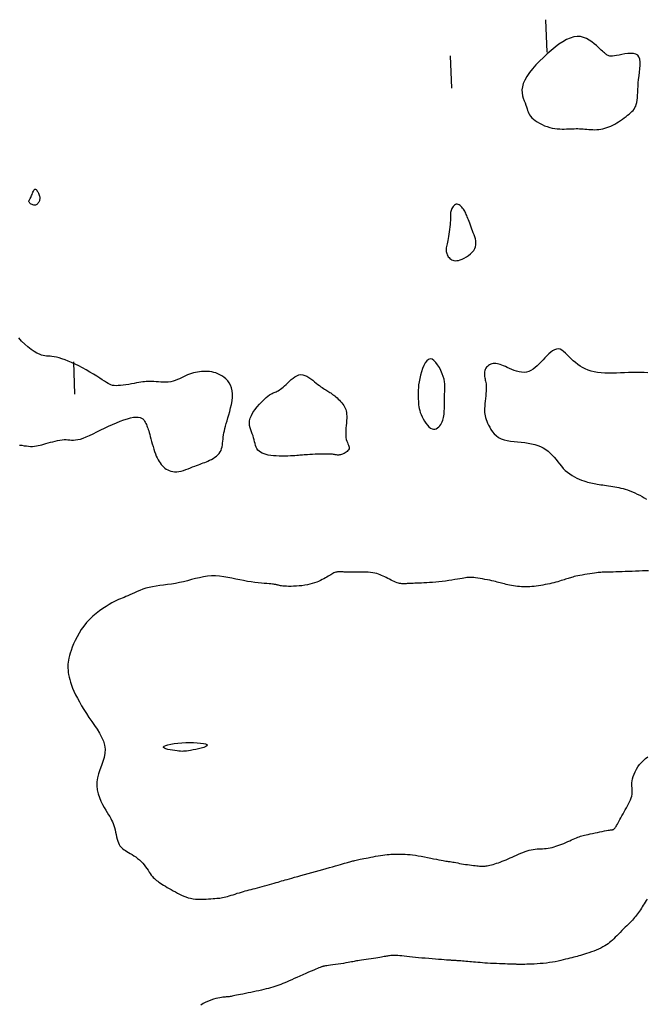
# Model space of a CAD drawing. Header units: millimetres. Extents: x 32690613 to 32693367, y 5343692 to 5344708.
# Tile 695 of 1009: x 32693065 to 32693085, y 5343738 to 5343768. Entities that reach past the tile are written whole.
import ezdxf

# ---------------------------------------------------------------- set-up
doc = ezdxf.new("R2010")
doc.units = ezdxf.units.MM
doc.header["$LTSCALE"] = 20
doc.layers.add('02-DGM_HL_494.00', color=122, linetype='Continuous')

msp = doc.modelspace()

# ---------------------------------------------------------------- linework, layer by layer
at = {"layer": '02-DGM_HL_494.00', "elevation": 494, "flags": 128}
for points in [[(32693081.658, 5343767.401), (32693081.619, 5343768.4)], [(32693078.66, 5343767.284), (32693078.699, 5343766.284)], [(32693065.347, 5343755.254), (32693065.418, 5343755.244), (32693065.488, 5343755.233), (32693065.557, 5343755.224), (32693065.624, 5343755.217), (32693065.688, 5343755.213), (32693065.749, 5343755.213), (32693065.808, 5343755.217), (32693065.865, 5343755.224), (32693065.922, 5343755.234), (32693065.979, 5343755.247), (32693066.038, 5343755.262), (32693066.099, 5343755.279), (32693066.163, 5343755.298), (32693066.231, 5343755.317), (32693066.302, 5343755.338), (32693066.374, 5343755.357), (32693066.448, 5343755.376), (32693066.521, 5343755.392), (32693066.592, 5343755.405), (32693066.661, 5343755.415), (32693066.725, 5343755.42), (32693066.786, 5343755.42), (32693066.843, 5343755.417), (32693066.899, 5343755.412), (32693066.955, 5343755.408), (32693067.014, 5343755.407), (32693067.078, 5343755.41), (32693067.147, 5343755.42), (32693067.225, 5343755.439), (32693067.312, 5343755.468), (32693067.408, 5343755.507), (32693067.512, 5343755.553), (32693067.622, 5343755.604), (32693067.736, 5343755.66), (32693067.855, 5343755.718), (32693067.976, 5343755.777), (32693068.099, 5343755.835), (32693068.222, 5343755.89), (32693068.343, 5343755.942), (32693068.461, 5343755.989), (32693068.574, 5343756.031), (32693068.682, 5343756.065), (32693068.781, 5343756.092), (32693068.871, 5343756.11), (32693068.95, 5343756.118), (32693069.017, 5343756.116), (32693069.072, 5343756.104), (32693069.118, 5343756.085), (32693069.155, 5343756.059), (32693069.186, 5343756.028), (32693069.211, 5343755.994), (32693069.231, 5343755.958), (32693069.249, 5343755.921), (32693069.266, 5343755.886), (32693069.281, 5343755.851), (32693069.296, 5343755.815), (32693069.31, 5343755.776), (32693069.325, 5343755.735), (32693069.339, 5343755.688), (32693069.355, 5343755.637), (32693069.371, 5343755.579), (32693069.389, 5343755.513), (32693069.408, 5343755.442), (32693069.428, 5343755.366), (32693069.449, 5343755.287), (32693069.472, 5343755.208), (32693069.496, 5343755.129), (32693069.52, 5343755.053), (32693069.546, 5343754.981), (32693069.573, 5343754.914), (32693069.6, 5343754.853), (32693069.629, 5343754.798), (32693069.66, 5343754.746), (32693069.692, 5343754.699), (32693069.726, 5343754.655), (32693069.762, 5343754.615), (32693069.799, 5343754.578), (32693069.84, 5343754.543), (32693069.882, 5343754.512), (32693069.927, 5343754.484), (32693069.976, 5343754.461), (32693070.027, 5343754.443), (32693070.083, 5343754.43), (32693070.141, 5343754.424), (32693070.204, 5343754.426), (32693070.271, 5343754.434), (32693070.341, 5343754.45), (32693070.413, 5343754.47), (32693070.486, 5343754.495), (32693070.558, 5343754.521), (32693070.629, 5343754.549), (32693070.696, 5343754.576), (32693070.76, 5343754.602), (32693070.82, 5343754.625), (32693070.875, 5343754.645), (32693070.926, 5343754.664), (32693070.976, 5343754.682), (32693071.024, 5343754.7), (32693071.072, 5343754.718), (32693071.121, 5343754.738), (32693071.171, 5343754.759), (32693071.223, 5343754.784), (32693071.277, 5343754.811), (32693071.33, 5343754.841), (32693071.382, 5343754.874), (32693071.431, 5343754.91), (32693071.476, 5343754.949), (32693071.516, 5343754.992), (32693071.549, 5343755.038), (32693071.575, 5343755.088), (32693071.594, 5343755.141), (32693071.608, 5343755.197), (32693071.617, 5343755.255), (32693071.624, 5343755.315), (32693071.63, 5343755.376), (32693071.636, 5343755.438), (32693071.643, 5343755.501), (32693071.652, 5343755.564), (32693071.664, 5343755.628), (32693071.678, 5343755.694), (32693071.695, 5343755.763), (32693071.714, 5343755.837), (32693071.736, 5343755.915), (32693071.76, 5343755.999), (32693071.786, 5343756.09), (32693071.815, 5343756.189), (32693071.844, 5343756.293), (32693071.871, 5343756.401), (32693071.895, 5343756.511), (32693071.914, 5343756.621), (32693071.926, 5343756.729), (32693071.928, 5343756.832), (32693071.92, 5343756.929), (32693071.9, 5343757.018), (32693071.869, 5343757.099), (32693071.828, 5343757.173), (32693071.78, 5343757.238), (32693071.725, 5343757.296), (32693071.666, 5343757.347), (32693071.603, 5343757.39), (32693071.54, 5343757.427), (32693071.476, 5343757.457), (32693071.412, 5343757.481), (32693071.349, 5343757.499), (32693071.286, 5343757.512), (32693071.223, 5343757.521), (32693071.16, 5343757.526), (32693071.098, 5343757.527), (32693071.035, 5343757.526), (32693070.973, 5343757.523), (32693070.911, 5343757.517), (32693070.848, 5343757.508), (32693070.786, 5343757.497), (32693070.724, 5343757.483), (32693070.662, 5343757.465), (32693070.601, 5343757.445), (32693070.539, 5343757.421), (32693070.477, 5343757.394), (32693070.416, 5343757.364), (32693070.353, 5343757.334), (32693070.29, 5343757.304), (32693070.225, 5343757.275), (32693070.159, 5343757.249), (32693070.09, 5343757.227), (32693070.019, 5343757.211), (32693069.945, 5343757.201), (32693069.87, 5343757.196), (32693069.793, 5343757.196), (32693069.717, 5343757.199), (32693069.642, 5343757.204), (32693069.57, 5343757.209), (32693069.5, 5343757.215), (32693069.435, 5343757.219), (32693069.375, 5343757.221), (32693069.318, 5343757.22), (32693069.263, 5343757.217), (32693069.209, 5343757.211), (32693069.154, 5343757.204), (32693069.096, 5343757.195), (32693069.033, 5343757.184), (32693068.964, 5343757.171), (32693068.888, 5343757.157), (32693068.807, 5343757.143), (32693068.722, 5343757.129), (32693068.636, 5343757.115), (32693068.552, 5343757.104), (32693068.471, 5343757.094), (32693068.395, 5343757.089), (32693068.328, 5343757.087), (32693068.27, 5343757.09), (32693068.22, 5343757.098), (32693068.173, 5343757.112), (32693068.128, 5343757.131), (32693068.082, 5343757.157), (32693068.031, 5343757.189), (32693067.973, 5343757.227), (32693067.904, 5343757.273), (32693067.823, 5343757.325), (32693067.73, 5343757.383), (32693067.629, 5343757.445), (32693067.521, 5343757.51), (32693067.408, 5343757.574), (32693067.293, 5343757.638), (32693067.178, 5343757.698), (32693067.065, 5343757.754), (32693066.956, 5343757.804), (32693066.851, 5343757.848), (32693066.751, 5343757.885), (32693066.657, 5343757.917), (32693066.569, 5343757.944), (32693066.488, 5343757.964), (32693066.414, 5343757.98), (32693066.347, 5343757.99), (32693066.288, 5343757.996), (32693066.234, 5343758), (32693066.183, 5343758.003), (32693066.132, 5343758.008), (32693066.08, 5343758.018), (32693066.023, 5343758.034), (32693065.958, 5343758.06), (32693065.884, 5343758.097), (32693065.799, 5343758.148), (32693065.705, 5343758.211), (32693065.606, 5343758.285), (32693065.507, 5343758.369), (32693065.41, 5343758.462), (32693065.321, 5343758.562)], [(32693084.769, 5343757.487), (32693084.656, 5343757.494), (32693084.538, 5343757.497), (32693084.418, 5343757.497), (32693084.296, 5343757.495), (32693084.172, 5343757.491), (32693084.047, 5343757.486), (32693083.922, 5343757.482), (32693083.798, 5343757.478), (32693083.675, 5343757.475), (32693083.555, 5343757.476), (32693083.438, 5343757.479), (32693083.324, 5343757.486), (32693083.215, 5343757.499), (32693083.111, 5343757.517), (32693083.014, 5343757.541), (32693082.921, 5343757.571), (32693082.834, 5343757.607), (32693082.752, 5343757.649), (32693082.674, 5343757.695), (32693082.601, 5343757.745), (32693082.531, 5343757.8), (32693082.464, 5343757.858), (32693082.401, 5343757.92), (32693082.34, 5343757.981), (32693082.281, 5343758.041), (32693082.224, 5343758.097), (32693082.167, 5343758.146), (32693082.111, 5343758.185), (32693082.056, 5343758.212), (32693082, 5343758.224), (32693081.943, 5343758.22), (32693081.885, 5343758.2), (32693081.827, 5343758.168), (32693081.768, 5343758.125), (32693081.709, 5343758.073), (32693081.649, 5343758.015), (32693081.589, 5343757.953), (32693081.529, 5343757.888), (32693081.469, 5343757.824), (32693081.409, 5343757.761), (32693081.347, 5343757.701), (32693081.285, 5343757.646), (32693081.221, 5343757.598), (32693081.155, 5343757.557), (32693081.087, 5343757.526), (32693081.016, 5343757.507), (32693080.942, 5343757.5), (32693080.866, 5343757.504), (32693080.789, 5343757.517), (32693080.712, 5343757.537), (32693080.637, 5343757.562), (32693080.563, 5343757.591), (32693080.493, 5343757.621), (32693080.426, 5343757.651), (32693080.365, 5343757.678), (32693080.309, 5343757.703), (32693080.256, 5343757.725), (32693080.207, 5343757.743), (32693080.161, 5343757.757), (32693080.117, 5343757.768), (32693080.074, 5343757.773), (32693080.032, 5343757.774), (32693079.991, 5343757.77), (32693079.95, 5343757.761), (32693079.911, 5343757.748), (32693079.874, 5343757.73), (32693079.84, 5343757.709), (32693079.809, 5343757.684), (32693079.782, 5343757.656), (32693079.76, 5343757.625), (32693079.743, 5343757.592), (32693079.731, 5343757.557), (32693079.723, 5343757.52), (32693079.719, 5343757.482), (32693079.718, 5343757.444), (32693079.72, 5343757.406), (32693079.724, 5343757.369), (32693079.73, 5343757.332), (32693079.737, 5343757.296), (32693079.745, 5343757.26), (32693079.753, 5343757.224), (32693079.76, 5343757.185), (32693079.767, 5343757.143), (32693079.772, 5343757.097), (32693079.774, 5343757.045), (32693079.774, 5343756.986), (32693079.771, 5343756.92), (32693079.765, 5343756.847), (32693079.758, 5343756.771), (32693079.749, 5343756.691), (32693079.741, 5343756.611), (32693079.733, 5343756.533), (32693079.726, 5343756.457), (32693079.722, 5343756.386), (32693079.722, 5343756.321), (32693079.724, 5343756.262), (32693079.73, 5343756.206), (32693079.739, 5343756.152), (32693079.752, 5343756.1), (32693079.769, 5343756.046), (32693079.79, 5343755.99), (32693079.815, 5343755.931), (32693079.845, 5343755.868), (32693079.88, 5343755.801), (32693079.92, 5343755.733), (32693079.967, 5343755.666), (32693080.022, 5343755.602), (32693080.084, 5343755.543), (32693080.155, 5343755.491), (32693080.235, 5343755.447), (32693080.324, 5343755.414), (32693080.422, 5343755.389), (32693080.526, 5343755.372), (32693080.634, 5343755.359), (32693080.745, 5343755.348), (32693080.856, 5343755.339), (32693080.967, 5343755.328), (32693081.074, 5343755.313), (32693081.176, 5343755.294), (32693081.274, 5343755.269), (32693081.366, 5343755.239), (32693081.453, 5343755.203), (32693081.536, 5343755.162), (32693081.613, 5343755.115), (32693081.686, 5343755.063), (32693081.753, 5343755.006), (32693081.816, 5343754.944), (32693081.874, 5343754.877), (32693081.931, 5343754.808), (32693081.986, 5343754.737), (32693082.041, 5343754.667), (32693082.097, 5343754.597), (32693082.156, 5343754.531), (32693082.219, 5343754.468), (32693082.286, 5343754.411), (32693082.357, 5343754.359), (32693082.43, 5343754.312), (32693082.504, 5343754.27), (32693082.579, 5343754.232), (32693082.651, 5343754.199), (32693082.721, 5343754.17), (32693082.787, 5343754.146), (32693082.848, 5343754.125), (32693082.905, 5343754.108), (32693082.958, 5343754.094), (32693083.009, 5343754.082), (32693083.058, 5343754.071), (32693083.107, 5343754.062), (32693083.157, 5343754.054), (32693083.208, 5343754.046), (32693083.262, 5343754.037), (32693083.318, 5343754.028), (32693083.376, 5343754.019), (32693083.435, 5343754.009), (32693083.496, 5343754), (32693083.558, 5343753.99), (32693083.621, 5343753.98), (32693083.684, 5343753.97), (32693083.747, 5343753.959), (32693083.81, 5343753.949), (32693083.874, 5343753.937), (32693083.939, 5343753.923), (32693084.006, 5343753.907), (32693084.074, 5343753.889), (32693084.144, 5343753.867), (32693084.217, 5343753.84), (32693084.292, 5343753.81), (32693084.369, 5343753.776), (32693084.445, 5343753.739), (32693084.521, 5343753.7), (32693084.593, 5343753.66), (32693084.661, 5343753.621), (32693084.724, 5343753.582)], [(32693067.06, 5343756.823), (32693067.021, 5343757.822)], [(32693084.793, 5343751.367), (32693084.7, 5343751.364), (32693084.601, 5343751.36), (32693084.499, 5343751.357), (32693084.393, 5343751.352), (32693084.287, 5343751.348), (32693084.18, 5343751.344), (32693084.074, 5343751.34), (32693083.972, 5343751.336), (32693083.873, 5343751.333), (32693083.78, 5343751.329), (32693083.694, 5343751.326), (32693083.617, 5343751.324), (32693083.549, 5343751.322), (32693083.492, 5343751.321), (32693083.443, 5343751.321), (32693083.4, 5343751.32), (32693083.36, 5343751.319), (32693083.321, 5343751.317), (32693083.28, 5343751.314), (32693083.234, 5343751.31), (32693083.182, 5343751.304), (32693083.12, 5343751.296), (32693083.05, 5343751.286), (32693082.976, 5343751.274), (32693082.898, 5343751.262), (32693082.82, 5343751.248), (32693082.744, 5343751.235), (32693082.672, 5343751.222), (32693082.606, 5343751.209), (32693082.548, 5343751.197), (32693082.497, 5343751.185), (32693082.452, 5343751.174), (32693082.411, 5343751.163), (32693082.374, 5343751.153), (32693082.338, 5343751.142), (32693082.302, 5343751.13), (32693082.264, 5343751.118), (32693082.225, 5343751.105), (32693082.182, 5343751.091), (32693082.137, 5343751.076), (32693082.088, 5343751.061), (32693082.037, 5343751.046), (32693081.983, 5343751.03), (32693081.925, 5343751.015), (32693081.865, 5343750.999), (32693081.802, 5343750.983), (32693081.736, 5343750.968), (32693081.668, 5343750.953), (32693081.598, 5343750.938), (32693081.528, 5343750.925), (32693081.458, 5343750.912), (32693081.388, 5343750.901), (32693081.319, 5343750.892), (32693081.251, 5343750.883), (32693081.185, 5343750.877), (32693081.119, 5343750.872), (32693081.055, 5343750.869), (32693080.991, 5343750.868), (32693080.928, 5343750.869), (32693080.865, 5343750.871), (32693080.802, 5343750.876), (32693080.74, 5343750.882), (32693080.677, 5343750.89), (32693080.616, 5343750.899), (32693080.556, 5343750.91), (32693080.497, 5343750.921), (32693080.441, 5343750.933), (32693080.387, 5343750.945), (32693080.337, 5343750.958), (32693080.289, 5343750.97), (32693080.244, 5343750.982), (32693080.2, 5343750.994), (32693080.156, 5343751.007), (32693080.109, 5343751.019), (32693080.06, 5343751.032), (32693080.006, 5343751.045), (32693079.946, 5343751.059), (32693079.88, 5343751.073), (32693079.808, 5343751.087), (32693079.734, 5343751.102), (32693079.658, 5343751.116), (32693079.584, 5343751.128), (32693079.513, 5343751.14), (32693079.447, 5343751.149), (32693079.388, 5343751.156), (32693079.337, 5343751.161), (32693079.293, 5343751.163), (32693079.254, 5343751.163), (32693079.216, 5343751.16), (32693079.177, 5343751.156), (32693079.135, 5343751.149), (32693079.086, 5343751.141), (32693079.029, 5343751.13), (32693078.962, 5343751.118), (32693078.885, 5343751.105), (32693078.8, 5343751.092), (32693078.709, 5343751.077), (32693078.613, 5343751.063), (32693078.514, 5343751.05), (32693078.413, 5343751.037), (32693078.312, 5343751.026), (32693078.213, 5343751.016), (32693078.116, 5343751.008), (32693078.023, 5343751.001), (32693077.933, 5343750.995), (32693077.848, 5343750.99), (32693077.769, 5343750.987), (32693077.695, 5343750.984), (32693077.629, 5343750.981), (32693077.57, 5343750.979), (32693077.519, 5343750.977), (32693077.473, 5343750.975), (32693077.431, 5343750.973), (32693077.394, 5343750.972), (32693077.36, 5343750.97), (32693077.327, 5343750.969), (32693077.296, 5343750.968), (32693077.265, 5343750.967), (32693077.233, 5343750.966), (32693077.201, 5343750.966), (32693077.167, 5343750.968), (32693077.133, 5343750.972), (32693077.096, 5343750.978), (32693077.058, 5343750.987), (32693077.017, 5343750.999), (32693076.973, 5343751.015), (32693076.928, 5343751.033), (32693076.88, 5343751.055), (32693076.831, 5343751.078), (32693076.782, 5343751.103), (32693076.732, 5343751.128), (32693076.683, 5343751.154), (32693076.635, 5343751.178), (32693076.587, 5343751.202), (32693076.54, 5343751.224), (32693076.492, 5343751.244), (32693076.442, 5343751.263), (32693076.389, 5343751.279), (32693076.331, 5343751.294), (32693076.268, 5343751.305), (32693076.198, 5343751.314), (32693076.122, 5343751.32), (32693076.039, 5343751.324), (32693075.954, 5343751.326), (32693075.868, 5343751.326), (32693075.783, 5343751.326), (32693075.702, 5343751.325), (32693075.626, 5343751.323), (32693075.559, 5343751.323), (32693075.501, 5343751.323), (32693075.453, 5343751.324), (32693075.412, 5343751.325), (32693075.377, 5343751.327), (32693075.348, 5343751.329), (32693075.321, 5343751.331), (32693075.298, 5343751.332), (32693075.275, 5343751.334), (32693075.251, 5343751.335), (32693075.228, 5343751.335), (32693075.203, 5343751.333), (32693075.178, 5343751.331), (32693075.151, 5343751.326), (32693075.124, 5343751.319), (32693075.095, 5343751.31), (32693075.065, 5343751.298), (32693075.033, 5343751.283), (32693075, 5343751.264), (32693074.965, 5343751.244), (32693074.928, 5343751.222), (32693074.889, 5343751.197), (32693074.847, 5343751.172), (32693074.802, 5343751.146), (32693074.755, 5343751.119), (32693074.704, 5343751.092), (32693074.65, 5343751.065), (32693074.593, 5343751.039), (32693074.532, 5343751.014), (32693074.467, 5343750.991), (32693074.397, 5343750.969), (32693074.323, 5343750.949), (32693074.245, 5343750.932), (32693074.162, 5343750.918), (32693074.076, 5343750.906), (32693073.989, 5343750.898), (32693073.903, 5343750.891), (32693073.818, 5343750.887), (32693073.738, 5343750.885), (32693073.663, 5343750.885), (32693073.596, 5343750.886), (32693073.538, 5343750.889), (32693073.489, 5343750.893), (32693073.446, 5343750.898), (32693073.41, 5343750.904), (32693073.38, 5343750.911), (32693073.354, 5343750.917), (32693073.331, 5343750.923), (32693073.311, 5343750.929), (32693073.293, 5343750.934), (32693073.274, 5343750.939), (32693073.253, 5343750.943), (32693073.229, 5343750.947), (32693073.199, 5343750.951), (32693073.162, 5343750.955), (32693073.116, 5343750.96), (32693073.06, 5343750.965), (32693072.991, 5343750.971), (32693072.911, 5343750.978), (32693072.821, 5343750.986), (32693072.723, 5343750.996), (32693072.617, 5343751.008), (32693072.506, 5343751.023), (32693072.391, 5343751.04), (32693072.272, 5343751.061), (32693072.151, 5343751.085), (32693072.029, 5343751.11), (32693071.906, 5343751.136), (32693071.782, 5343751.16), (32693071.658, 5343751.181), (32693071.532, 5343751.197), (32693071.407, 5343751.206), (32693071.282, 5343751.206), (32693071.157, 5343751.196), (32693071.033, 5343751.178), (32693070.909, 5343751.153), (32693070.785, 5343751.124), (32693070.661, 5343751.092), (32693070.537, 5343751.059), (32693070.413, 5343751.028), (32693070.289, 5343751), (32693070.165, 5343750.977), (32693070.042, 5343750.957), (32693069.919, 5343750.941), (32693069.799, 5343750.925), (32693069.681, 5343750.91), (32693069.567, 5343750.894), (32693069.456, 5343750.875), (32693069.35, 5343750.852), (32693069.25, 5343750.825), (32693069.154, 5343750.794), (32693069.064, 5343750.76), (32693068.98, 5343750.725), (32693068.9, 5343750.69), (32693068.826, 5343750.655), (32693068.757, 5343750.622), (32693068.693, 5343750.593), (32693068.634, 5343750.567), (32693068.578, 5343750.545), (32693068.523, 5343750.523), (32693068.467, 5343750.501), (32693068.409, 5343750.476), (32693068.347, 5343750.448), (32693068.278, 5343750.414), (32693068.201, 5343750.374), (32693068.115, 5343750.324), (32693068.021, 5343750.267), (32693067.921, 5343750.201), (32693067.818, 5343750.128), (32693067.714, 5343750.047), (32693067.611, 5343749.96), (32693067.512, 5343749.865), (32693067.419, 5343749.765), (32693067.333, 5343749.659), (32693067.255, 5343749.548), (32693067.185, 5343749.436), (32693067.122, 5343749.323), (32693067.066, 5343749.212), (32693067.017, 5343749.104), (32693066.975, 5343749.002), (32693066.94, 5343748.907), (32693066.911, 5343748.821), (32693066.888, 5343748.743), (32693066.87, 5343748.67), (32693066.857, 5343748.603), (32693066.848, 5343748.54), (32693066.843, 5343748.478), (32693066.841, 5343748.417), (32693066.842, 5343748.355), (32693066.846, 5343748.292), (32693066.853, 5343748.226), (32693066.863, 5343748.156), (32693066.877, 5343748.083), (32693066.896, 5343748.005), (32693066.92, 5343747.923), (32693066.949, 5343747.835), (32693066.986, 5343747.742), (32693067.029, 5343747.642), (32693067.078, 5343747.536), (32693067.134, 5343747.426), (32693067.195, 5343747.312), (32693067.262, 5343747.195), (32693067.334, 5343747.075), (32693067.411, 5343746.954), (32693067.492, 5343746.832), (32693067.576, 5343746.71), (32693067.661, 5343746.588), (32693067.743, 5343746.467), (32693067.818, 5343746.344), (32693067.884, 5343746.222), (32693067.937, 5343746.099), (32693067.973, 5343745.975), (32693067.989, 5343745.851), (32693067.983, 5343745.725), (32693067.959, 5343745.599), (32693067.922, 5343745.473), (32693067.878, 5343745.346), (32693067.832, 5343745.219), (32693067.79, 5343745.092), (32693067.756, 5343744.966), (32693067.736, 5343744.84), (32693067.735, 5343744.715), (32693067.75, 5343744.592), (32693067.778, 5343744.473), (32693067.817, 5343744.357), (32693067.863, 5343744.248), (32693067.912, 5343744.146), (32693067.963, 5343744.051), (32693068.012, 5343743.967), (32693068.057, 5343743.892), (32693068.096, 5343743.827), (32693068.132, 5343743.767), (32693068.164, 5343743.712), (32693068.192, 5343743.659), (32693068.217, 5343743.607), (32693068.24, 5343743.552), (32693068.261, 5343743.493), (32693068.28, 5343743.428), (32693068.297, 5343743.359), (32693068.315, 5343743.287), (32693068.331, 5343743.215), (32693068.348, 5343743.144), (32693068.366, 5343743.076), (32693068.384, 5343743.012), (32693068.404, 5343742.956), (32693068.426, 5343742.907), (32693068.45, 5343742.866), (32693068.477, 5343742.83), (32693068.506, 5343742.8), (32693068.54, 5343742.772), (32693068.576, 5343742.745), (32693068.617, 5343742.72), (32693068.663, 5343742.693), (32693068.713, 5343742.663), (32693068.766, 5343742.632), (32693068.823, 5343742.597), (32693068.881, 5343742.56), (32693068.939, 5343742.52), (32693068.996, 5343742.477), (32693069.052, 5343742.431), (32693069.105, 5343742.382), (32693069.154, 5343742.329), (32693069.2, 5343742.275), (32693069.242, 5343742.219), (32693069.282, 5343742.163), (32693069.319, 5343742.109), (32693069.354, 5343742.056), (32693069.387, 5343742.007), (32693069.419, 5343741.961), (32693069.451, 5343741.921), (32693069.481, 5343741.886), (32693069.513, 5343741.854), (32693069.545, 5343741.824), (32693069.579, 5343741.796), (32693069.616, 5343741.769), (32693069.656, 5343741.742), (32693069.699, 5343741.713), (32693069.747, 5343741.683), (32693069.799, 5343741.651), (32693069.855, 5343741.617), (32693069.913, 5343741.582), (32693069.973, 5343741.547), (32693070.035, 5343741.511), (32693070.099, 5343741.475), (32693070.163, 5343741.44), (32693070.227, 5343741.405), (32693070.291, 5343741.372), (32693070.356, 5343741.34), (32693070.423, 5343741.311), (32693070.491, 5343741.285), (32693070.562, 5343741.262), (32693070.635, 5343741.243), (32693070.711, 5343741.229), (32693070.79, 5343741.219), (32693070.872, 5343741.214), (32693070.954, 5343741.213), (32693071.036, 5343741.215), (32693071.115, 5343741.218), (32693071.192, 5343741.223), (32693071.264, 5343741.229), (32693071.329, 5343741.234), (32693071.388, 5343741.239), (32693071.441, 5343741.243), (32693071.49, 5343741.247), (32693071.536, 5343741.252), (32693071.58, 5343741.257), (32693071.624, 5343741.265), (32693071.67, 5343741.274), (32693071.719, 5343741.285), (32693071.772, 5343741.3), (32693071.829, 5343741.317), (32693071.889, 5343741.335), (32693071.951, 5343741.355), (32693072.014, 5343741.376), (32693072.078, 5343741.397), (32693072.142, 5343741.417), (32693072.204, 5343741.436), (32693072.265, 5343741.454), (32693072.325, 5343741.471), (32693072.385, 5343741.487), (32693072.445, 5343741.503), (32693072.505, 5343741.519), (32693072.568, 5343741.534), (32693072.633, 5343741.551), (32693072.701, 5343741.568), (32693072.772, 5343741.587), (32693072.846, 5343741.607), (32693072.922, 5343741.628), (32693072.998, 5343741.649), (32693073.072, 5343741.67), (32693073.145, 5343741.69), (32693073.214, 5343741.71), (32693073.279, 5343741.728), (32693073.338, 5343741.746), (32693073.394, 5343741.762), (32693073.447, 5343741.778), (32693073.502, 5343741.794), (32693073.558, 5343741.811), (32693073.619, 5343741.829), (32693073.687, 5343741.848), (32693073.763, 5343741.869), (32693073.849, 5343741.893), (32693073.945, 5343741.92), (32693074.047, 5343741.948), (32693074.155, 5343741.977), (32693074.266, 5343742.008), (32693074.38, 5343742.039), (32693074.494, 5343742.07), (32693074.607, 5343742.102), (32693074.717, 5343742.132), (32693074.822, 5343742.162), (32693074.924, 5343742.191), (32693075.019, 5343742.219), (32693075.109, 5343742.245), (32693075.191, 5343742.269), (32693075.266, 5343742.29), (32693075.333, 5343742.31), (32693075.39, 5343742.326), (32693075.44, 5343742.341), (32693075.482, 5343742.353), (32693075.52, 5343742.364), (32693075.554, 5343742.373), (32693075.585, 5343742.382), (32693075.616, 5343742.39), (32693075.646, 5343742.397), (32693075.678, 5343742.405), (32693075.712, 5343742.412), (32693075.749, 5343742.42), (32693075.789, 5343742.429), (32693075.833, 5343742.438), (32693075.881, 5343742.448), (32693075.934, 5343742.459), (32693075.993, 5343742.472), (32693076.058, 5343742.485), (32693076.128, 5343742.499), (32693076.202, 5343742.514), (32693076.277, 5343742.529), (32693076.354, 5343742.543), (32693076.43, 5343742.557), (32693076.504, 5343742.57), (32693076.576, 5343742.581), (32693076.643, 5343742.59), (32693076.707, 5343742.597), (32693076.768, 5343742.602), (32693076.828, 5343742.606), (32693076.887, 5343742.609), (32693076.946, 5343742.611), (32693077.005, 5343742.611), (32693077.067, 5343742.61), (32693077.131, 5343742.609), (32693077.197, 5343742.607), (32693077.267, 5343742.603), (32693077.341, 5343742.598), (32693077.418, 5343742.592), (32693077.499, 5343742.583), (32693077.584, 5343742.572), (32693077.673, 5343742.559), (32693077.767, 5343742.543), (32693077.863, 5343742.525), (32693077.96, 5343742.506), (32693078.056, 5343742.487), (32693078.148, 5343742.467), (32693078.234, 5343742.449), (32693078.312, 5343742.433), (32693078.381, 5343742.419), (32693078.438, 5343742.408), (32693078.486, 5343742.399), (32693078.526, 5343742.393), (32693078.562, 5343742.388), (32693078.594, 5343742.384), (32693078.626, 5343742.38), (32693078.659, 5343742.376), (32693078.695, 5343742.37), (32693078.737, 5343742.363), (32693078.785, 5343742.355), (32693078.837, 5343742.345), (32693078.892, 5343742.335), (32693078.951, 5343742.324), (32693079.011, 5343742.313), (32693079.073, 5343742.302), (32693079.136, 5343742.292), (32693079.199, 5343742.283), (32693079.261, 5343742.274), (32693079.321, 5343742.266), (32693079.379, 5343742.259), (32693079.433, 5343742.253), (32693079.483, 5343742.248), (32693079.529, 5343742.243), (32693079.568, 5343742.24), (32693079.601, 5343742.237), (32693079.629, 5343742.234), (32693079.654, 5343742.233), (32693079.676, 5343742.233), (32693079.697, 5343742.234), (32693079.72, 5343742.236), (32693079.745, 5343742.24), (32693079.773, 5343742.245), (32693079.807, 5343742.251), (32693079.845, 5343742.259), (32693079.888, 5343742.269), (32693079.935, 5343742.28), (32693079.984, 5343742.293), (32693080.037, 5343742.308), (32693080.091, 5343742.325), (32693080.148, 5343742.343), (32693080.205, 5343742.364), (32693080.264, 5343742.386), (32693080.324, 5343742.41), (32693080.385, 5343742.435), (32693080.447, 5343742.462), (32693080.51, 5343742.489), (32693080.574, 5343742.518), (32693080.639, 5343742.547), (32693080.706, 5343742.576), (32693080.773, 5343742.606), (32693080.84, 5343742.634), (32693080.907, 5343742.662), (32693080.974, 5343742.687), (32693081.04, 5343742.709), (32693081.105, 5343742.729), (32693081.168, 5343742.744), (32693081.229, 5343742.756), (32693081.288, 5343742.763), (32693081.346, 5343742.768), (32693081.403, 5343742.772), (32693081.46, 5343742.774), (32693081.517, 5343742.777), (32693081.573, 5343742.78), (32693081.631, 5343742.786), (32693081.689, 5343742.794), (32693081.748, 5343742.805), (32693081.808, 5343742.818), (32693081.869, 5343742.834), (32693081.93, 5343742.852), (32693081.991, 5343742.871), (32693082.052, 5343742.893), (32693082.114, 5343742.917), (32693082.176, 5343742.942), (32693082.236, 5343742.968), (32693082.296, 5343742.995), (32693082.355, 5343743.021), (32693082.411, 5343743.047), (32693082.464, 5343743.071), (32693082.515, 5343743.094), (32693082.562, 5343743.114), (32693082.605, 5343743.131), (32693082.646, 5343743.146), (32693082.685, 5343743.159), (32693082.726, 5343743.17), (32693082.768, 5343743.181), (32693082.814, 5343743.193), (32693082.865, 5343743.204), (32693082.923, 5343743.217), (32693082.989, 5343743.232), (32693083.061, 5343743.248), (32693083.137, 5343743.264), (32693083.214, 5343743.281), (32693083.29, 5343743.297), (32693083.362, 5343743.312), (32693083.43, 5343743.325), (32693083.489, 5343743.336), (32693083.539, 5343743.345), (32693083.58, 5343743.351), (32693083.613, 5343743.355), (32693083.639, 5343743.358), (32693083.661, 5343743.361), (32693083.678, 5343743.364), (32693083.692, 5343743.368), (32693083.705, 5343743.373), (32693083.717, 5343743.38), (32693083.729, 5343743.39), (32693083.742, 5343743.403), (32693083.755, 5343743.42), (32693083.77, 5343743.44), (32693083.786, 5343743.466), (32693083.805, 5343743.496), (32693083.827, 5343743.532), (32693083.851, 5343743.574), (32693083.878, 5343743.622), (32693083.907, 5343743.674), (32693083.938, 5343743.73), (32693083.971, 5343743.789), (32693084.005, 5343743.85), (32693084.039, 5343743.913), (32693084.074, 5343743.977), (32693084.109, 5343744.041), (32693084.143, 5343744.105), (32693084.176, 5343744.167), (32693084.205, 5343744.229), (32693084.232, 5343744.289), (32693084.254, 5343744.348), (32693084.272, 5343744.404), (32693084.283, 5343744.458), (32693084.289, 5343744.509), (32693084.289, 5343744.559), (32693084.286, 5343744.607), (32693084.282, 5343744.656), (32693084.278, 5343744.706), (32693084.275, 5343744.759), (32693084.277, 5343744.815), (32693084.284, 5343744.875), (32693084.297, 5343744.94), (32693084.318, 5343745.01), (32693084.345, 5343745.083), (32693084.378, 5343745.157), (32693084.418, 5343745.231), (32693084.464, 5343745.304), (32693084.516, 5343745.375), (32693084.573, 5343745.442), (32693084.635, 5343745.505), (32693084.702, 5343745.562), (32693084.771, 5343745.613)], [(32693084.752, 5343741.221), (32693084.721, 5343741.172), (32693084.69, 5343741.124), (32693084.659, 5343741.076), (32693084.629, 5343741.028), (32693084.599, 5343740.981), (32693084.569, 5343740.934), (32693084.539, 5343740.889), (32693084.509, 5343740.844), (32693084.48, 5343740.801), (32693084.45, 5343740.76), (32693084.42, 5343740.721), (32693084.39, 5343740.683), (32693084.359, 5343740.645), (32693084.326, 5343740.608), (32693084.291, 5343740.57), (32693084.254, 5343740.53), (32693084.214, 5343740.488), (32693084.171, 5343740.444), (32693084.124, 5343740.397), (32693084.074, 5343740.347), (32693084.022, 5343740.295), (32693083.969, 5343740.243), (32693083.916, 5343740.19), (32693083.863, 5343740.138), (32693083.812, 5343740.088), (32693083.763, 5343740.04), (32693083.717, 5343739.995), (32693083.674, 5343739.953), (32693083.63, 5343739.913), (32693083.587, 5343739.875), (32693083.541, 5343739.84), (32693083.493, 5343739.805), (32693083.44, 5343739.772), (32693083.382, 5343739.739), (32693083.318, 5343739.706), (32693083.248, 5343739.675), (32693083.175, 5343739.644), (32693083.1, 5343739.614), (32693083.024, 5343739.586), (32693082.95, 5343739.56), (32693082.878, 5343739.536), (32693082.811, 5343739.514), (32693082.749, 5343739.495), (32693082.691, 5343739.478), (32693082.637, 5343739.462), (32693082.584, 5343739.448), (32693082.532, 5343739.435), (32693082.478, 5343739.421), (32693082.423, 5343739.407), (32693082.363, 5343739.392), (32693082.299, 5343739.375), (32693082.229, 5343739.357), (32693082.155, 5343739.339), (32693082.077, 5343739.32), (32693081.995, 5343739.302), (32693081.909, 5343739.284), (32693081.819, 5343739.268), (32693081.727, 5343739.254), (32693081.632, 5343739.242), (32693081.535, 5343739.232), (32693081.439, 5343739.223), (32693081.346, 5343739.217), (32693081.256, 5343739.212), (32693081.172, 5343739.208), (32693081.095, 5343739.205), (32693081.027, 5343739.203), (32693080.97, 5343739.201), (32693080.922, 5343739.2), (32693080.883, 5343739.2), (32693080.85, 5343739.2), (32693080.823, 5343739.2), (32693080.8, 5343739.2), (32693080.78, 5343739.201), (32693080.762, 5343739.201), (32693080.743, 5343739.202), (32693080.724, 5343739.202), (32693080.702, 5343739.203), (32693080.676, 5343739.204), (32693080.645, 5343739.205), (32693080.606, 5343739.206), (32693080.559, 5343739.208), (32693080.502, 5343739.21), (32693080.434, 5343739.212), (32693080.357, 5343739.214), (32693080.272, 5343739.217), (32693080.183, 5343739.221), (32693080.09, 5343739.224), (32693079.997, 5343739.228), (32693079.905, 5343739.233), (32693079.817, 5343739.238), (32693079.734, 5343739.243), (32693079.656, 5343739.248), (32693079.583, 5343739.254), (32693079.514, 5343739.26), (32693079.447, 5343739.266), (32693079.384, 5343739.271), (32693079.323, 5343739.277), (32693079.263, 5343739.283), (32693079.204, 5343739.288), (32693079.146, 5343739.293), (32693079.091, 5343739.298), (32693079.038, 5343739.302), (32693078.99, 5343739.306), (32693078.945, 5343739.309), (32693078.905, 5343739.312), (32693078.871, 5343739.315), (32693078.842, 5343739.317), (32693078.819, 5343739.318), (32693078.801, 5343739.32), (32693078.786, 5343739.32), (32693078.775, 5343739.321), (32693078.765, 5343739.321), (32693078.757, 5343739.322), (32693078.75, 5343739.322), (32693078.743, 5343739.322), (32693078.733, 5343739.323), (32693078.72, 5343739.324), (32693078.702, 5343739.325), (32693078.677, 5343739.327), (32693078.643, 5343739.329), (32693078.599, 5343739.332), (32693078.543, 5343739.336), (32693078.474, 5343739.341), (32693078.393, 5343739.347), (32693078.303, 5343739.354), (32693078.205, 5343739.362), (32693078.102, 5343739.37), (32693077.997, 5343739.378), (32693077.89, 5343739.388), (32693077.785, 5343739.397), (32693077.683, 5343739.407), (32693077.585, 5343739.418), (32693077.492, 5343739.428), (32693077.403, 5343739.437), (32693077.319, 5343739.446), (32693077.241, 5343739.455), (32693077.168, 5343739.462), (32693077.102, 5343739.467), (32693077.043, 5343739.472), (32693076.989, 5343739.474), (32693076.941, 5343739.476), (32693076.897, 5343739.476), (32693076.858, 5343739.474), (32693076.821, 5343739.472), (32693076.787, 5343739.469), (32693076.754, 5343739.465), (32693076.722, 5343739.459), (32693076.69, 5343739.454), (32693076.656, 5343739.447), (32693076.62, 5343739.44), (32693076.58, 5343739.432), (32693076.535, 5343739.423), (32693076.485, 5343739.414), (32693076.426, 5343739.404), (32693076.36, 5343739.394), (32693076.288, 5343739.384), (32693076.212, 5343739.373), (32693076.135, 5343739.363), (32693076.059, 5343739.352), (32693075.985, 5343739.342), (32693075.917, 5343739.332), (32693075.857, 5343739.323), (32693075.806, 5343739.315), (32693075.762, 5343739.307), (32693075.723, 5343739.299), (32693075.686, 5343739.291), (32693075.648, 5343739.284), (32693075.606, 5343739.275), (32693075.559, 5343739.266), (32693075.502, 5343739.256), (32693075.435, 5343739.245), (32693075.358, 5343739.233), (32693075.277, 5343739.22), (32693075.193, 5343739.207), (32693075.11, 5343739.195), (32693075.031, 5343739.184), (32693074.958, 5343739.173), (32693074.896, 5343739.164), (32693074.846, 5343739.157), (32693074.807, 5343739.151), (32693074.778, 5343739.147), (32693074.757, 5343739.143), (32693074.742, 5343739.141), (32693074.731, 5343739.139), (32693074.723, 5343739.136), (32693074.715, 5343739.134), (32693074.707, 5343739.131), (32693074.696, 5343739.128), (32693074.681, 5343739.122), (32693074.662, 5343739.114), (32693074.635, 5343739.104), (32693074.601, 5343739.09), (32693074.558, 5343739.072), (32693074.504, 5343739.049), (32693074.439, 5343739.022), (32693074.364, 5343738.99), (32693074.281, 5343738.955), (32693074.194, 5343738.917), (32693074.104, 5343738.879), (32693074.013, 5343738.839), (32693073.923, 5343738.8), (32693073.838, 5343738.763), (32693073.759, 5343738.727), (32693073.684, 5343738.694), (32693073.615, 5343738.663), (32693073.549, 5343738.634), (32693073.485, 5343738.606), (32693073.423, 5343738.581), (32693073.362, 5343738.557), (32693073.301, 5343738.535), (32693073.238, 5343738.514), (32693073.175, 5343738.494), (32693073.109, 5343738.475), (32693073.042, 5343738.457), (32693072.972, 5343738.44), (32693072.9, 5343738.423), (32693072.824, 5343738.405), (32693072.746, 5343738.388), (32693072.664, 5343738.371), (32693072.58, 5343738.353), (32693072.495, 5343738.335), (32693072.411, 5343738.318), (32693072.33, 5343738.301), (32693072.252, 5343738.285), (32693072.18, 5343738.27), (32693072.114, 5343738.257), (32693072.056, 5343738.245), (32693072.005, 5343738.234), (32693071.96, 5343738.225), (32693071.92, 5343738.217), (32693071.885, 5343738.21), (32693071.853, 5343738.205), (32693071.823, 5343738.2), (32693071.794, 5343738.198), (32693071.765, 5343738.196), (32693071.736, 5343738.194), (32693071.705, 5343738.192), (32693071.671, 5343738.19), (32693071.632, 5343738.186), (32693071.588, 5343738.18), (32693071.538, 5343738.171), (32693071.48, 5343738.158), (32693071.414, 5343738.142), (32693071.341, 5343738.121), (32693071.264, 5343738.095), (32693071.184, 5343738.064), (32693071.103, 5343738.028), (32693071.022, 5343737.987), (32693070.946, 5343737.939)]]:
    msp.add_lwpolyline(points, dxfattribs=at)
for points in [[(32693082.584, 5343767.882), (32693082.478, 5343767.867), (32693082.368, 5343767.834), (32693082.255, 5343767.784), (32693082.139, 5343767.718), (32693082.021, 5343767.64), (32693081.901, 5343767.55), (32693081.781, 5343767.451), (32693081.66, 5343767.345), (32693081.54, 5343767.234), (32693081.422, 5343767.119), (32693081.31, 5343767.001), (32693081.205, 5343766.883), (32693081.112, 5343766.765), (32693081.03, 5343766.648), (32693080.965, 5343766.535), (32693080.918, 5343766.427), (32693080.89, 5343766.324), (32693080.879, 5343766.227), (32693080.883, 5343766.136), (32693080.897, 5343766.051), (32693080.92, 5343765.971), (32693080.946, 5343765.896), (32693080.974, 5343765.827), (32693080.999, 5343765.763), (32693081.02, 5343765.703), (32693081.037, 5343765.648), (32693081.053, 5343765.597), (32693081.07, 5343765.549), (32693081.089, 5343765.502), (32693081.113, 5343765.458), (32693081.143, 5343765.413), (32693081.181, 5343765.369), (32693081.23, 5343765.325), (32693081.287, 5343765.281), (32693081.352, 5343765.238), (32693081.423, 5343765.197), (32693081.498, 5343765.159), (32693081.577, 5343765.124), (32693081.657, 5343765.094), (32693081.738, 5343765.069), (32693081.817, 5343765.05), (32693081.895, 5343765.036), (32693081.971, 5343765.027), (32693082.045, 5343765.022), (32693082.117, 5343765.02), (32693082.187, 5343765.021), (32693082.254, 5343765.022), (32693082.318, 5343765.025), (32693082.379, 5343765.027), (32693082.437, 5343765.029), (32693082.494, 5343765.031), (32693082.549, 5343765.032), (32693082.603, 5343765.032), (32693082.658, 5343765.031), (32693082.712, 5343765.029), (32693082.768, 5343765.026), (32693082.825, 5343765.021), (32693082.884, 5343765.015), (32693082.944, 5343765.01), (32693083.004, 5343765.005), (32693083.066, 5343765.001), (32693083.128, 5343765), (32693083.19, 5343765.001), (32693083.253, 5343765.006), (32693083.315, 5343765.014), (32693083.377, 5343765.027), (32693083.439, 5343765.043), (32693083.5, 5343765.063), (32693083.562, 5343765.087), (32693083.624, 5343765.113), (32693083.685, 5343765.143), (32693083.746, 5343765.175), (32693083.807, 5343765.21), (32693083.868, 5343765.247), (32693083.927, 5343765.285), (32693083.985, 5343765.325), (32693084.041, 5343765.365), (32693084.095, 5343765.406), (32693084.146, 5343765.445), (32693084.193, 5343765.484), (32693084.236, 5343765.522), (32693084.276, 5343765.56), (32693084.312, 5343765.598), (32693084.343, 5343765.638), (32693084.371, 5343765.681), (32693084.394, 5343765.729), (32693084.414, 5343765.782), (32693084.429, 5343765.841), (32693084.44, 5343765.908), (32693084.448, 5343765.982), (32693084.454, 5343766.063), (32693084.459, 5343766.15), (32693084.463, 5343766.243), (32693084.468, 5343766.341), (32693084.475, 5343766.444), (32693084.485, 5343766.552), (32693084.498, 5343766.664), (32693084.511, 5343766.776), (32693084.523, 5343766.886), (32693084.53, 5343766.992), (32693084.53, 5343767.089), (32693084.519, 5343767.175), (32693084.495, 5343767.247), (32693084.456, 5343767.302), (32693084.398, 5343767.337), (32693084.326, 5343767.355), (32693084.243, 5343767.36), (32693084.153, 5343767.354), (32693084.06, 5343767.341), (32693083.968, 5343767.324), (32693083.881, 5343767.306), (32693083.803, 5343767.29), (32693083.736, 5343767.279), (32693083.681, 5343767.274), (32693083.636, 5343767.273), (32693083.598, 5343767.277), (32693083.567, 5343767.284), (32693083.541, 5343767.293), (32693083.517, 5343767.306), (32693083.496, 5343767.32), (32693083.474, 5343767.335), (32693083.451, 5343767.353), (32693083.427, 5343767.373), (32693083.399, 5343767.398), (32693083.367, 5343767.426), (32693083.33, 5343767.46), (32693083.287, 5343767.499), (32693083.237, 5343767.546), (32693083.179, 5343767.599), (32693083.113, 5343767.656), (32693083.04, 5343767.714), (32693082.96, 5343767.768), (32693082.875, 5343767.815), (32693082.783, 5343767.853), (32693082.686, 5343767.876)], [(32693065.949, 5343762.784), (32693065.939, 5343762.763), (32693065.926, 5343762.742), (32693065.912, 5343762.723), (32693065.896, 5343762.705), (32693065.878, 5343762.69), (32693065.858, 5343762.679), (32693065.836, 5343762.671), (32693065.813, 5343762.667), (32693065.787, 5343762.669), (32693065.761, 5343762.675), (32693065.735, 5343762.684), (32693065.71, 5343762.697), (32693065.687, 5343762.712), (32693065.668, 5343762.728), (32693065.652, 5343762.745), (32693065.642, 5343762.763), (32693065.637, 5343762.78), (32693065.637, 5343762.796), (32693065.642, 5343762.814), (32693065.651, 5343762.833), (32693065.662, 5343762.853), (32693065.676, 5343762.876), (32693065.69, 5343762.902), (32693065.704, 5343762.932), (32693065.719, 5343762.966), (32693065.732, 5343763.002), (32693065.746, 5343763.038), (32693065.76, 5343763.073), (32693065.774, 5343763.105), (32693065.789, 5343763.131), (32693065.804, 5343763.149), (32693065.821, 5343763.159), (32693065.838, 5343763.158), (32693065.857, 5343763.147), (32693065.876, 5343763.128), (32693065.894, 5343763.104), (32693065.912, 5343763.075), (32693065.928, 5343763.043), (32693065.942, 5343763.011), (32693065.953, 5343762.979), (32693065.962, 5343762.949), (32693065.968, 5343762.922), (32693065.971, 5343762.896), (32693065.971, 5343762.872), (32693065.969, 5343762.849), (32693065.964, 5343762.827), (32693065.958, 5343762.805)], [(32693079.204, 5343762.259), (32693079.187, 5343762.304), (32693079.171, 5343762.345), (32693079.156, 5343762.383), (32693079.14, 5343762.418), (32693079.124, 5343762.452), (32693079.107, 5343762.484), (32693079.088, 5343762.515), (32693079.068, 5343762.546), (32693079.044, 5343762.576), (32693079.019, 5343762.605), (32693078.992, 5343762.632), (32693078.964, 5343762.656), (32693078.935, 5343762.675), (32693078.905, 5343762.689), (32693078.876, 5343762.696), (32693078.848, 5343762.696), (32693078.82, 5343762.688), (32693078.794, 5343762.672), (32693078.77, 5343762.65), (32693078.748, 5343762.624), (32693078.728, 5343762.594), (32693078.711, 5343762.563), (32693078.697, 5343762.53), (32693078.686, 5343762.498), (32693078.678, 5343762.467), (32693078.674, 5343762.436), (32693078.671, 5343762.405), (32693078.67, 5343762.372), (32693078.67, 5343762.335), (32693078.67, 5343762.294), (32693078.669, 5343762.248), (32693078.667, 5343762.194), (32693078.663, 5343762.133), (32693078.657, 5343762.066), (32693078.649, 5343761.994), (32693078.64, 5343761.92), (32693078.63, 5343761.845), (32693078.619, 5343761.771), (32693078.608, 5343761.7), (32693078.596, 5343761.634), (32693078.584, 5343761.574), (32693078.572, 5343761.52), (32693078.561, 5343761.471), (32693078.551, 5343761.427), (32693078.542, 5343761.385), (32693078.536, 5343761.347), (32693078.533, 5343761.31), (32693078.533, 5343761.274), (32693078.536, 5343761.239), (32693078.542, 5343761.203), (32693078.552, 5343761.169), (32693078.566, 5343761.136), (32693078.582, 5343761.104), (32693078.601, 5343761.074), (32693078.623, 5343761.047), (32693078.647, 5343761.021), (32693078.675, 5343760.999), (32693078.705, 5343760.98), (32693078.739, 5343760.965), (32693078.776, 5343760.955), (32693078.817, 5343760.95), (32693078.863, 5343760.952), (32693078.914, 5343760.96), (32693078.97, 5343760.977), (32693079.031, 5343761.001), (32693079.096, 5343761.032), (32693079.161, 5343761.07), (32693079.225, 5343761.114), (32693079.286, 5343761.162), (32693079.34, 5343761.214), (32693079.386, 5343761.269), (32693079.421, 5343761.325), (32693079.444, 5343761.383), (32693079.455, 5343761.442), (32693079.457, 5343761.502), (32693079.45, 5343761.562), (32693079.437, 5343761.623), (32693079.419, 5343761.684), (32693079.397, 5343761.746), (32693079.374, 5343761.807), (32693079.351, 5343761.869), (32693079.328, 5343761.93), (32693079.306, 5343761.99), (32693079.283, 5343762.049), (32693079.262, 5343762.106), (32693079.241, 5343762.16), (32693079.222, 5343762.211)], [(32693078.447, 5343757.368), (32693078.414, 5343757.458), (32693078.373, 5343757.552), (32693078.325, 5343757.645), (32693078.272, 5343757.732), (32693078.216, 5343757.808), (32693078.158, 5343757.868), (32693078.099, 5343757.906), (32693078.042, 5343757.919), (32693077.987, 5343757.902), (32693077.936, 5343757.859), (32693077.888, 5343757.793), (32693077.844, 5343757.711), (32693077.804, 5343757.617), (32693077.769, 5343757.514), (32693077.74, 5343757.409), (32693077.716, 5343757.306), (32693077.697, 5343757.208), (32693077.684, 5343757.116), (32693077.676, 5343757.03), (32693077.671, 5343756.95), (32693077.669, 5343756.874), (32693077.67, 5343756.802), (32693077.671, 5343756.734), (32693077.674, 5343756.67), (32693077.676, 5343756.609), (32693077.679, 5343756.551), (32693077.684, 5343756.493), (32693077.691, 5343756.436), (32693077.701, 5343756.379), (32693077.716, 5343756.32), (32693077.734, 5343756.259), (32693077.759, 5343756.196), (32693077.79, 5343756.128), (32693077.826, 5343756.06), (32693077.866, 5343755.992), (32693077.91, 5343755.928), (32693077.956, 5343755.869), (32693078.004, 5343755.819), (32693078.051, 5343755.779), (32693078.099, 5343755.753), (32693078.144, 5343755.741), (32693078.188, 5343755.743), (32693078.23, 5343755.757), (32693078.269, 5343755.78), (32693078.305, 5343755.811), (32693078.337, 5343755.848), (32693078.367, 5343755.889), (32693078.392, 5343755.931), (32693078.413, 5343755.974), (32693078.431, 5343756.017), (32693078.445, 5343756.061), (32693078.456, 5343756.106), (32693078.464, 5343756.153), (32693078.471, 5343756.203), (32693078.475, 5343756.256), (32693078.477, 5343756.313), (32693078.479, 5343756.373), (32693078.479, 5343756.437), (32693078.479, 5343756.502), (32693078.479, 5343756.57), (32693078.479, 5343756.638), (32693078.48, 5343756.705), (32693078.482, 5343756.771), (32693078.485, 5343756.835), (32693078.489, 5343756.897), (32693078.494, 5343756.957), (32693078.497, 5343757.017), (32693078.498, 5343757.078), (32693078.495, 5343757.142), (32693078.486, 5343757.211), (32693078.471, 5343757.286)], [(32693073.194, 5343754.922), (32693073.113, 5343754.931), (32693073.037, 5343754.942), (32693072.967, 5343754.958), (32693072.904, 5343754.977), (32693072.846, 5343755), (32693072.795, 5343755.028), (32693072.751, 5343755.06), (32693072.715, 5343755.098), (32693072.685, 5343755.141), (32693072.662, 5343755.189), (32693072.643, 5343755.241), (32693072.628, 5343755.296), (32693072.613, 5343755.354), (32693072.599, 5343755.414), (32693072.583, 5343755.475), (32693072.564, 5343755.537), (32693072.541, 5343755.598), (32693072.516, 5343755.661), (32693072.492, 5343755.724), (32693072.471, 5343755.789), (32693072.456, 5343755.857), (32693072.45, 5343755.929), (32693072.456, 5343756.004), (32693072.476, 5343756.084), (32693072.512, 5343756.168), (32693072.562, 5343756.256), (32693072.622, 5343756.345), (32693072.69, 5343756.432), (32693072.761, 5343756.515), (32693072.834, 5343756.593), (32693072.904, 5343756.662), (32693072.968, 5343756.72), (32693073.024, 5343756.766), (32693073.073, 5343756.802), (32693073.116, 5343756.828), (32693073.153, 5343756.848), (32693073.187, 5343756.863), (32693073.218, 5343756.875), (32693073.248, 5343756.886), (32693073.278, 5343756.899), (32693073.31, 5343756.914), (32693073.343, 5343756.933), (32693073.378, 5343756.955), (32693073.415, 5343756.981), (32693073.454, 5343757.012), (32693073.495, 5343757.046), (32693073.539, 5343757.085), (32693073.586, 5343757.128), (32693073.636, 5343757.175), (32693073.688, 5343757.225), (32693073.743, 5343757.275), (32693073.8, 5343757.322), (32693073.858, 5343757.363), (32693073.918, 5343757.396), (32693073.979, 5343757.419), (32693074.041, 5343757.429), (32693074.104, 5343757.424), (32693074.167, 5343757.406), (32693074.229, 5343757.378), (32693074.291, 5343757.341), (32693074.351, 5343757.299), (32693074.409, 5343757.254), (32693074.465, 5343757.208), (32693074.519, 5343757.164), (32693074.569, 5343757.125), (32693074.616, 5343757.089), (32693074.66, 5343757.057), (32693074.701, 5343757.029), (32693074.74, 5343757.003), (32693074.777, 5343756.98), (32693074.812, 5343756.958), (32693074.844, 5343756.938), (32693074.876, 5343756.919), (32693074.906, 5343756.9), (32693074.936, 5343756.881), (32693074.965, 5343756.862), (32693074.995, 5343756.842), (32693075.025, 5343756.82), (32693075.057, 5343756.796), (32693075.09, 5343756.77), (32693075.126, 5343756.74), (32693075.162, 5343756.708), (32693075.2, 5343756.674), (32693075.237, 5343756.638), (32693075.273, 5343756.6), (32693075.308, 5343756.561), (32693075.34, 5343756.521), (32693075.368, 5343756.48), (32693075.393, 5343756.439), (32693075.413, 5343756.397), (32693075.43, 5343756.354), (32693075.443, 5343756.308), (32693075.452, 5343756.258), (32693075.458, 5343756.204), (32693075.46, 5343756.145), (32693075.459, 5343756.081), (32693075.455, 5343756.01), (32693075.449, 5343755.934), (32693075.442, 5343755.855), (32693075.436, 5343755.776), (32693075.431, 5343755.697), (32693075.428, 5343755.62), (32693075.429, 5343755.548), (32693075.435, 5343755.482), (32693075.446, 5343755.424), (32693075.462, 5343755.372), (32693075.48, 5343755.327), (32693075.498, 5343755.287), (32693075.515, 5343755.252), (32693075.529, 5343755.22), (32693075.537, 5343755.189), (32693075.539, 5343755.161), (32693075.533, 5343755.133), (32693075.52, 5343755.106), (32693075.5, 5343755.08), (32693075.476, 5343755.055), (32693075.448, 5343755.032), (32693075.417, 5343755.012), (32693075.386, 5343754.994), (32693075.355, 5343754.979), (32693075.325, 5343754.966), (32693075.296, 5343754.957), (32693075.269, 5343754.95), (32693075.242, 5343754.946), (32693075.217, 5343754.944), (32693075.194, 5343754.943), (32693075.171, 5343754.944), (32693075.149, 5343754.947), (32693075.127, 5343754.95), (32693075.105, 5343754.954), (32693075.081, 5343754.958), (32693075.053, 5343754.962), (32693075.02, 5343754.966), (32693074.981, 5343754.97), (32693074.933, 5343754.972), (32693074.876, 5343754.974), (32693074.808, 5343754.975), (32693074.732, 5343754.974), (32693074.65, 5343754.972), (32693074.566, 5343754.97), (32693074.481, 5343754.967), (32693074.399, 5343754.963), (32693074.322, 5343754.959), (32693074.253, 5343754.955), (32693074.194, 5343754.951), (32693074.143, 5343754.947), (32693074.098, 5343754.944), (32693074.056, 5343754.94), (32693074.013, 5343754.936), (32693073.969, 5343754.932), (32693073.919, 5343754.928), (32693073.861, 5343754.924), (32693073.794, 5343754.92), (32693073.718, 5343754.917), (32693073.636, 5343754.914), (32693073.549, 5343754.912), (32693073.459, 5343754.911), (32693073.369, 5343754.913), (32693073.28, 5343754.916)], [(32693070.631, 5343745.815), (32693070.565, 5343745.803), (32693070.508, 5343745.794), (32693070.459, 5343745.789), (32693070.413, 5343745.786), (32693070.369, 5343745.785), (32693070.323, 5343745.787), (32693070.273, 5343745.792), (32693070.215, 5343745.799), (32693070.147, 5343745.808), (32693070.074, 5343745.819), (32693070.001, 5343745.832), (32693069.931, 5343745.847), (32693069.871, 5343745.863), (32693069.824, 5343745.881), (32693069.797, 5343745.901), (32693069.793, 5343745.921), (32693069.816, 5343745.943), (32693069.865, 5343745.965), (32693069.935, 5343745.986), (32693070.022, 5343746.007), (32693070.125, 5343746.025), (32693070.238, 5343746.04), (32693070.358, 5343746.052), (32693070.483, 5343746.059), (32693070.607, 5343746.062), (32693070.727, 5343746.059), (32693070.84, 5343746.053), (32693070.942, 5343746.043), (32693071.028, 5343746.029), (32693071.094, 5343746.013), (32693071.137, 5343745.994), (32693071.153, 5343745.974), (32693071.139, 5343745.953), (32693071.1, 5343745.931), (32693071.04, 5343745.909), (32693070.965, 5343745.887), (32693070.882, 5343745.866), (32693070.794, 5343745.847), (32693070.709, 5343745.83)]]:
    msp.add_lwpolyline(points, close=True, dxfattribs=at)

doc.saveas('drawing.dxf')
